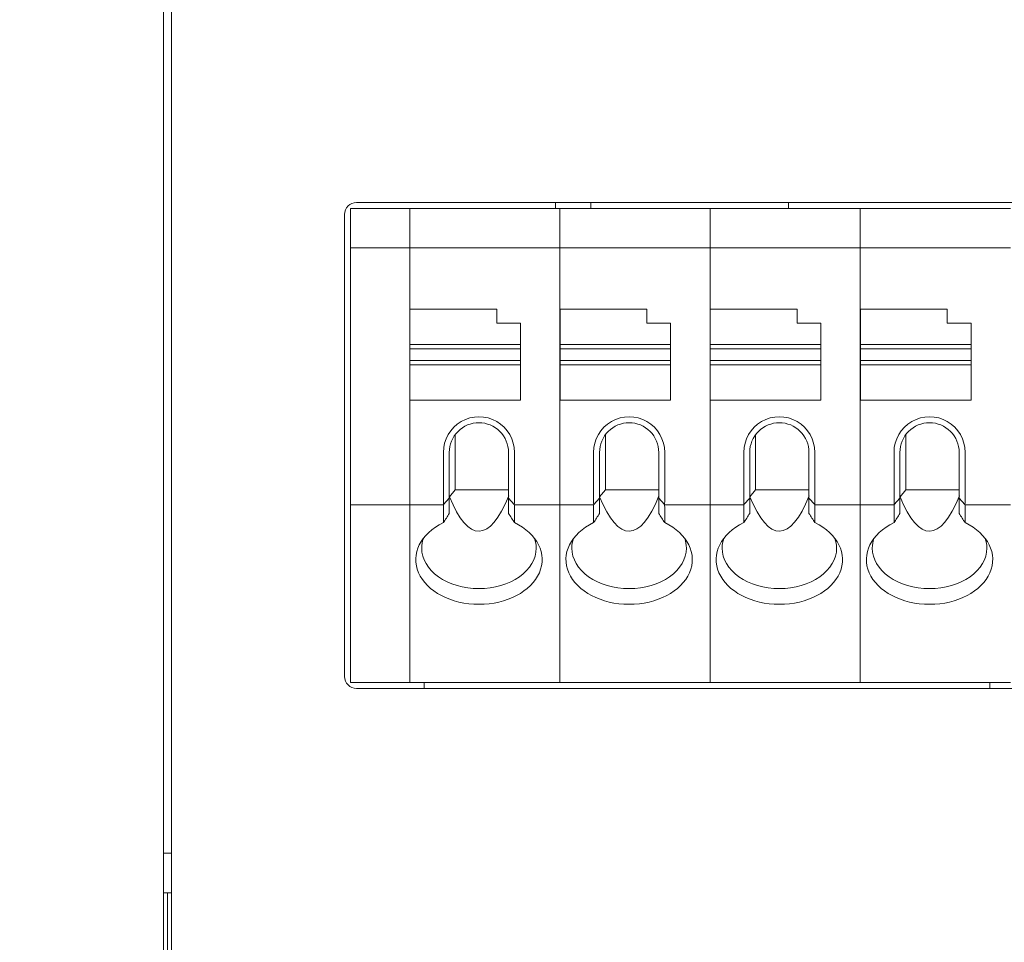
# Model space of a CAD drawing. Header units: millimetres. Extents: x -1114 to 1396, y -630 to 631.
# Tile 328 of 656: x -467 to -442, y 445 to 468. Entities that reach past the tile are written whole.
import ezdxf

# ---------------------------------------------------------------- set-up
doc = ezdxf.new("R2010")
doc.units = ezdxf.units.MM
doc.header["$MEASUREMENT"] = 0

msp = doc.modelspace()

# ---------------------------------------------------------------- linework, layer by layer
at = {"lineweight": 18}
for points, knots in [([(1038.9843, -629.7647), (1038.9843, -629.7647), (-1111.4882, -629.7647), (-1111.4882, -629.7647), (-1111.4882, -629.7647), (-1111.4882, -629.7647), (-1111.4882, 630.7883), (-1111.4882, 630.7883), (-1111.4882, 630.7883), (-1111.4882, 630.7883), (1038.9843, 630.7883), (1038.9843, 630.7883)], [0, 0, 0, 0, 0.3333333, 0.3333333, 0.3333333, 0.3333333, 0.6666667, 0.6666667, 0.6666667, 0.6666667, 1, 1, 1, 1]), ([(-458.0154, 463.3573), (-458.095, 463.3573), (-458.1713, 463.3257), (-458.2275, 463.2694), (-458.2275, 463.2694), (-458.2838, 463.2132), (-458.3154, 463.1369), (-458.3154, 463.0573)], [0, 0, 0, 0, 0.5, 0.5, 0.5, 0.5, 1, 1, 1, 1]), ([(-454.0145, 457.0334), (-454.0145, 457.3549), (-454.186, 457.652), (-454.4645, 457.8128), (-454.4645, 457.8128), (-454.7429, 457.9736), (-455.086, 457.9736), (-455.3645, 457.8128), (-455.3645, 457.8128), (-455.6429, 457.652), (-455.8145, 457.3549), (-455.8145, 457.0334)], [0, 0, 0, 0, 0.3333333, 0.3333333, 0.3333333, 0.3333333, 0.6666667, 0.6666667, 0.6666667, 0.6666667, 1, 1, 1, 1]), ([(-454.9145, 457.7834), (-455.1134, 457.7834), (-455.3041, 457.7044), (-455.4448, 457.5637), (-455.4448, 457.5637), (-455.5854, 457.4231), (-455.6645, 457.2323), (-455.6645, 457.0334)], [0, 0, 0, 0, 0.5, 0.5, 0.5, 0.5, 1, 1, 1, 1]), ([(-454.1645, 457.0334), (-454.1645, 457.2323), (-454.2435, 457.4231), (-454.3841, 457.5637), (-454.3841, 457.5637), (-454.5248, 457.7044), (-454.7155, 457.7834), (-454.9145, 457.7834)], [0, 0, 0, 0, 0.5, 0.5, 0.5, 0.5, 1, 1, 1, 1]), ([(-450.2112, 457.0334), (-450.2112, 457.3549), (-450.3827, 457.652), (-450.6612, 457.8128), (-450.6612, 457.8128), (-450.9397, 457.9736), (-451.2827, 457.9736), (-451.5612, 457.8128), (-451.5612, 457.8128), (-451.8397, 457.652), (-452.0112, 457.3549), (-452.0112, 457.0334)], [0, 0, 0, 0, 0.3333333, 0.3333333, 0.3333333, 0.3333333, 0.6666667, 0.6666667, 0.6666667, 0.6666667, 1, 1, 1, 1]), ([(-451.1112, 457.7834), (-451.3101, 457.7834), (-451.5009, 457.7044), (-451.6415, 457.5637), (-451.6415, 457.5637), (-451.7822, 457.4231), (-451.8612, 457.2323), (-451.8612, 457.0334)], [0, 0, 0, 0, 0.5, 0.5, 0.5, 0.5, 1, 1, 1, 1]), ([(-450.3612, 457.0334), (-450.3612, 457.2323), (-450.4402, 457.4231), (-450.5809, 457.5637), (-450.5809, 457.5637), (-450.7215, 457.7044), (-450.9123, 457.7834), (-451.1112, 457.7834)], [0, 0, 0, 0, 0.5, 0.5, 0.5, 0.5, 1, 1, 1, 1]), ([(-446.4079, 457.0334), (-446.4079, 457.3549), (-446.5795, 457.652), (-446.8579, 457.8128), (-446.8579, 457.8128), (-447.1364, 457.9736), (-447.4795, 457.9736), (-447.7579, 457.8128), (-447.7579, 457.8128), (-448.0364, 457.652), (-448.2079, 457.3549), (-448.2079, 457.0334)], [0, 0, 0, 0, 0.3333333, 0.3333333, 0.3333333, 0.3333333, 0.6666667, 0.6666667, 0.6666667, 0.6666667, 1, 1, 1, 1]), ([(-447.3079, 457.7834), (-447.5069, 457.7834), (-447.6976, 457.7044), (-447.8383, 457.5637), (-447.8383, 457.5637), (-447.9789, 457.4231), (-448.0579, 457.2323), (-448.0579, 457.0334)], [0, 0, 0, 0, 0.5, 0.5, 0.5, 0.5, 1, 1, 1, 1]), ([(-446.5579, 457.0334), (-446.5579, 457.2323), (-446.637, 457.4231), (-446.7776, 457.5637), (-446.7776, 457.5637), (-446.9183, 457.7044), (-447.109, 457.7834), (-447.3079, 457.7834)], [0, 0, 0, 0, 0.5, 0.5, 0.5, 0.5, 1, 1, 1, 1]), ([(-442.6047, 457.0334), (-442.6047, 457.3549), (-442.7762, 457.652), (-443.0547, 457.8128), (-443.0547, 457.8128), (-443.3332, 457.9736), (-443.6762, 457.9736), (-443.9547, 457.8128), (-443.9547, 457.8128), (-444.2332, 457.652), (-444.4047, 457.3549), (-444.4047, 457.0334)], [0, 0, 0, 0, 0.3333333, 0.3333333, 0.3333333, 0.3333333, 0.6666667, 0.6666667, 0.6666667, 0.6666667, 1, 1, 1, 1]), ([(-443.5047, 457.7834), (-443.7036, 457.7834), (-443.8944, 457.7044), (-444.035, 457.5637), (-444.035, 457.5637), (-444.1757, 457.4231), (-444.2547, 457.2323), (-444.2547, 457.0334)], [0, 0, 0, 0, 0.5, 0.5, 0.5, 0.5, 1, 1, 1, 1]), ([(-442.7547, 457.0334), (-442.7547, 457.2323), (-442.8337, 457.4231), (-442.9744, 457.5637), (-442.9744, 457.5637), (-443.115, 457.7044), (-443.3058, 457.7834), (-443.5047, 457.7834)], [0, 0, 0, 0, 0.5, 0.5, 0.5, 0.5, 1, 1, 1, 1]), ([(-455.8145, 455.254), (-456.3951, 454.9747), (-456.6503, 454.4602), (-456.4436, 453.9856), (-456.4436, 453.9856), (-456.2369, 453.511), (-455.6167, 453.1872), (-454.9145, 453.1872)], [0, 0, 0, 0, 0.5, 0.5, 0.5, 0.5, 1, 1, 1, 1]), ([(-454.9145, 453.1872), (-454.2122, 453.1872), (-453.592, 453.511), (-453.3853, 453.9856), (-453.3853, 453.9856), (-453.1786, 454.4602), (-453.4338, 454.9747), (-454.0145, 455.254)], [0, 0, 0, 0, 0.5, 0.5, 0.5, 0.5, 1, 1, 1, 1]), ([(-452.0112, 455.254), (-452.5919, 454.9747), (-452.847, 454.4602), (-452.6404, 453.9856), (-452.6404, 453.9856), (-452.4337, 453.511), (-451.8135, 453.1872), (-451.1112, 453.1872)], [0, 0, 0, 0, 0.5, 0.5, 0.5, 0.5, 1, 1, 1, 1]), ([(-451.1112, 453.1872), (-450.4089, 453.1872), (-449.7887, 453.511), (-449.5821, 453.9856), (-449.5821, 453.9856), (-449.3754, 454.4602), (-449.6306, 454.9747), (-450.2112, 455.254)], [0, 0, 0, 0, 0.5, 0.5, 0.5, 0.5, 1, 1, 1, 1]), ([(-448.2079, 455.254), (-448.7886, 454.9747), (-449.0438, 454.4602), (-448.8371, 453.9856), (-448.8371, 453.9856), (-448.6304, 453.511), (-448.0102, 453.1872), (-447.3079, 453.1872)], [0, 0, 0, 0, 0.5, 0.5, 0.5, 0.5, 1, 1, 1, 1]), ([(-447.3079, 453.1872), (-446.6057, 453.1872), (-445.9855, 453.511), (-445.7788, 453.9856), (-445.7788, 453.9856), (-445.5721, 454.4602), (-445.8273, 454.9747), (-446.4079, 455.254)], [0, 0, 0, 0, 0.5, 0.5, 0.5, 0.5, 1, 1, 1, 1]), ([(-444.4047, 455.254), (-444.9853, 454.9747), (-445.2405, 454.4602), (-445.0338, 453.9856), (-445.0338, 453.9856), (-444.8272, 453.511), (-444.207, 453.1872), (-443.5047, 453.1872)], [0, 0, 0, 0, 0.5, 0.5, 0.5, 0.5, 1, 1, 1, 1]), ([(-443.5047, 453.1872), (-442.8024, 453.1872), (-442.1822, 453.511), (-441.9755, 453.9856), (-441.9755, 453.9856), (-441.7689, 454.4602), (-442.024, 454.9747), (-442.6047, 455.254)], [0, 0, 0, 0, 0.5, 0.5, 0.5, 0.5, 1, 1, 1, 1]), ([(-456.3645, 454.61), (-456.3645, 454.3381), (-456.2117, 454.0773), (-455.9398, 453.885), (-455.9398, 453.885), (-455.6678, 453.6927), (-455.299, 453.5847), (-454.9145, 453.5847)], [0, 0, 0, 0, 0.5, 0.5, 0.5, 0.5, 1, 1, 1, 1]), ([(-454.9145, 453.5847), (-454.5299, 453.5847), (-454.1611, 453.6927), (-453.8892, 453.885), (-453.8892, 453.885), (-453.6172, 454.0773), (-453.4645, 454.3381), (-453.4645, 454.61)], [0, 0, 0, 0, 0.5, 0.5, 0.5, 0.5, 1, 1, 1, 1]), ([(-452.5612, 454.61), (-452.5612, 454.3381), (-452.4084, 454.0773), (-452.1365, 453.885), (-452.1365, 453.885), (-451.8646, 453.6927), (-451.4958, 453.5847), (-451.1112, 453.5847)], [0, 0, 0, 0, 0.5, 0.5, 0.5, 0.5, 1, 1, 1, 1]), ([(-451.1112, 453.5847), (-450.7266, 453.5847), (-450.3578, 453.6927), (-450.0859, 453.885), (-450.0859, 453.885), (-449.814, 454.0773), (-449.6612, 454.3381), (-449.6612, 454.61)], [0, 0, 0, 0, 0.5, 0.5, 0.5, 0.5, 1, 1, 1, 1]), ([(-448.7579, 454.61), (-448.7579, 454.3381), (-448.6052, 454.0773), (-448.3333, 453.885), (-448.3333, 453.885), (-448.0613, 453.6927), (-447.6925, 453.5847), (-447.3079, 453.5847)], [0, 0, 0, 0, 0.5, 0.5, 0.5, 0.5, 1, 1, 1, 1]), ([(-447.3079, 453.5847), (-446.9234, 453.5847), (-446.5546, 453.6927), (-446.2826, 453.885), (-446.2826, 453.885), (-446.0107, 454.0773), (-445.8579, 454.3381), (-445.8579, 454.61)], [0, 0, 0, 0, 0.5, 0.5, 0.5, 0.5, 1, 1, 1, 1]), ([(-444.9547, 454.61), (-444.9547, 454.3381), (-444.8019, 454.0773), (-444.53, 453.885), (-444.53, 453.885), (-444.2581, 453.6927), (-443.8893, 453.5847), (-443.5047, 453.5847)], [0, 0, 0, 0, 0.5, 0.5, 0.5, 0.5, 1, 1, 1, 1]), ([(-443.5047, 453.5847), (-443.1201, 453.5847), (-442.7513, 453.6927), (-442.4794, 453.885), (-442.4794, 453.885), (-442.2075, 454.0773), (-442.0547, 454.3381), (-442.0547, 454.61)], [0, 0, 0, 0, 0.5, 0.5, 0.5, 0.5, 1, 1, 1, 1]), ([(-458.3154, 451.3573), (-458.3154, 451.2777), (-458.2838, 451.2014), (-458.2275, 451.1452), (-458.2275, 451.1452), (-458.1713, 451.0889), (-458.095, 451.0573), (-458.0154, 451.0573)], [0, 0, 0, 0, 0.5, 0.5, 0.5, 0.5, 1, 1, 1, 1])]:
    msp.add_open_spline(points, degree=3, knots=knots, dxfattribs=at)
for points in [[(-462.9022, 494.9579), (-462.9022, 494.9579), (-462.9022, 444.9579), (-462.9022, 444.9579)], [(-462.7023, 444.9579), (-462.7023, 444.9579), (-462.7023, 494.9579), (-462.7023, 494.9579)], [(-458.0154, 463.3573), (-458.0154, 463.3573), (-411.1787, 463.3573), (-411.1787, 463.3573)], [(-452.9776, 463.3574), (-452.9776, 463.3574), (-452.9776, 463.2074), (-452.9776, 463.2074)], [(-452.0776, 463.2074), (-452.0776, 463.2074), (-452.0776, 463.3575), (-452.0776, 463.3575)], [(-447.0776, 463.207), (-447.0776, 463.207), (-447.0776, 463.3571), (-447.0776, 463.3571)], [(-458.3154, 463.0573), (-458.3154, 463.0573), (-458.3154, 451.3573), (-458.3154, 451.3573)], [(-458.1654, 463.2073), (-458.1654, 463.2073), (-456.6677, 463.2073), (-456.6677, 463.2073)], [(-458.1654, 463.1575), (-458.1654, 463.1575), (-458.1654, 463.2073), (-458.1654, 463.2073)], [(-458.1654, 463.2073), (-458.1654, 463.2073), (-456.6677, 463.2073), (-456.6677, 463.2073)], [(-458.1654, 462.2571), (-458.1654, 462.2571), (-458.1654, 463.1575), (-458.1654, 463.1575)], [(-456.6677, 463.2073), (-456.6677, 463.2073), (-452.8645, 463.2073), (-452.8645, 463.2073)], [(-456.6677, 463.1575), (-456.6677, 463.1575), (-456.6677, 463.2073), (-456.6677, 463.2073)], [(-452.8645, 463.2073), (-452.8645, 463.2073), (-456.6677, 463.2073), (-456.6677, 463.2073)], [(-456.6677, 463.1575), (-456.6677, 463.1575), (-456.6677, 463.2073), (-456.6677, 463.2073)], [(-456.6677, 462.2571), (-456.6677, 462.2571), (-456.6677, 463.1575), (-456.6677, 463.1575)], [(-456.6677, 462.2571), (-456.6677, 462.2571), (-456.6677, 463.1575), (-456.6677, 463.1575)], [(-452.8645, 463.2073), (-452.8645, 463.2073), (-449.0612, 463.2073), (-449.0612, 463.2073)], [(-452.8645, 463.1575), (-452.8645, 463.1575), (-452.8645, 463.2073), (-452.8645, 463.2073)], [(-452.8645, 463.1575), (-452.8645, 463.1575), (-452.8645, 463.2073), (-452.8645, 463.2073)], [(-449.0612, 463.2073), (-449.0612, 463.2073), (-452.8645, 463.2073), (-452.8645, 463.2073)], [(-452.8645, 462.2571), (-452.8645, 462.2571), (-452.8645, 463.1575), (-452.8645, 463.1575)], [(-452.8645, 462.2571), (-452.8645, 462.2571), (-452.8645, 463.1575), (-452.8645, 463.1575)], [(-449.0612, 463.2073), (-449.0612, 463.2073), (-445.2579, 463.2073), (-445.2579, 463.2073)], [(-449.0612, 463.1575), (-449.0612, 463.1575), (-449.0612, 463.2073), (-449.0612, 463.2073)], [(-445.2579, 463.2073), (-445.2579, 463.2073), (-449.0612, 463.2073), (-449.0612, 463.2073)], [(-449.0612, 463.1575), (-449.0612, 463.1575), (-449.0612, 463.2073), (-449.0612, 463.2073)], [(-449.0612, 462.2571), (-449.0612, 462.2571), (-449.0612, 463.1575), (-449.0612, 463.1575)], [(-449.0612, 462.2571), (-449.0612, 462.2571), (-449.0612, 463.1575), (-449.0612, 463.1575)], [(-445.2579, 463.2073), (-445.2579, 463.2073), (-441.4547, 463.2073), (-441.4547, 463.2073)], [(-445.2579, 463.1575), (-445.2579, 463.1575), (-445.2579, 463.2073), (-445.2579, 463.2073)], [(-445.2579, 463.1575), (-445.2579, 463.1575), (-445.2579, 463.2073), (-445.2579, 463.2073)], [(-441.4547, 463.2073), (-441.4547, 463.2073), (-445.2579, 463.2073), (-445.2579, 463.2073)], [(-445.2579, 462.2571), (-445.2579, 462.2571), (-445.2579, 463.1575), (-445.2579, 463.1575)], [(-445.2579, 462.2571), (-445.2579, 462.2571), (-445.2579, 463.1575), (-445.2579, 463.1575)], [(-458.1654, 462.1369), (-458.1654, 462.1369), (-458.1654, 462.2571), (-458.1654, 462.2571)], [(-456.6677, 462.1369), (-456.6677, 462.1369), (-456.6677, 462.2571), (-456.6677, 462.2571)], [(-456.6677, 462.1369), (-456.6677, 462.1369), (-456.6677, 462.2571), (-456.6677, 462.2571)], [(-452.8645, 462.1369), (-452.8645, 462.1369), (-452.8645, 462.2571), (-452.8645, 462.2571)], [(-452.8645, 462.1369), (-452.8645, 462.1369), (-452.8645, 462.2571), (-452.8645, 462.2571)], [(-449.0612, 462.1369), (-449.0612, 462.1369), (-449.0612, 462.2571), (-449.0612, 462.2571)], [(-449.0612, 462.1369), (-449.0612, 462.1369), (-449.0612, 462.2571), (-449.0612, 462.2571)], [(-445.2579, 462.1369), (-445.2579, 462.1369), (-445.2579, 462.2571), (-445.2579, 462.2571)], [(-445.2579, 462.1369), (-445.2579, 462.1369), (-445.2579, 462.2571), (-445.2579, 462.2571)], [(-458.1654, 462.2073), (-458.1654, 462.2073), (-456.6677, 462.2073), (-456.6677, 462.2073)], [(-458.1654, 455.7777), (-458.1654, 455.7777), (-458.1654, 462.1369), (-458.1654, 462.1369)], [(-456.6677, 462.2073), (-456.6677, 462.2073), (-452.8645, 462.2073), (-452.8645, 462.2073)], [(-456.6677, 455.7777), (-456.6677, 455.7777), (-456.6677, 462.1369), (-456.6677, 462.1369)], [(-456.6677, 455.7777), (-456.6677, 455.7777), (-456.6677, 462.1369), (-456.6677, 462.1369)], [(-452.8645, 462.2073), (-452.8645, 462.2073), (-449.0612, 462.2073), (-449.0612, 462.2073)], [(-452.8645, 455.7777), (-452.8645, 455.7777), (-452.8645, 462.1369), (-452.8645, 462.1369)], [(-452.8645, 455.7777), (-452.8645, 455.7777), (-452.8645, 462.1369), (-452.8645, 462.1369)], [(-449.0612, 462.2073), (-449.0612, 462.2073), (-445.2579, 462.2073), (-445.2579, 462.2073)], [(-449.0612, 455.7777), (-449.0612, 455.7777), (-449.0612, 462.1369), (-449.0612, 462.1369)], [(-449.0612, 455.7777), (-449.0612, 455.7777), (-449.0612, 462.1369), (-449.0612, 462.1369)], [(-445.2579, 462.2073), (-445.2579, 462.2073), (-441.4547, 462.2073), (-441.4547, 462.2073)], [(-445.2579, 455.7777), (-445.2579, 455.7777), (-445.2579, 462.1369), (-445.2579, 462.1369)], [(-445.2579, 455.7777), (-445.2579, 455.7777), (-445.2579, 462.1369), (-445.2579, 462.1369)], [(-454.4645, 460.6573), (-454.4645, 460.6573), (-456.6645, 460.6573), (-456.6645, 460.6573)], [(-456.6645, 460.6573), (-456.6645, 460.6573), (-456.6645, 459.7665), (-456.6645, 459.7665)], [(-454.4645, 460.3073), (-454.4645, 460.3073), (-454.4645, 460.6573), (-454.4645, 460.6573)], [(-450.6612, 460.6573), (-450.6612, 460.6573), (-452.8612, 460.6573), (-452.8612, 460.6573)], [(-452.8612, 460.6573), (-452.8612, 460.6573), (-452.8612, 459.7665), (-452.8612, 459.7665)], [(-450.6612, 460.3073), (-450.6612, 460.3073), (-450.6612, 460.6573), (-450.6612, 460.6573)], [(-446.8579, 460.6573), (-446.8579, 460.6573), (-449.0579, 460.6573), (-449.0579, 460.6573)], [(-449.0579, 460.6573), (-449.0579, 460.6573), (-449.0579, 459.7665), (-449.0579, 459.7665)], [(-446.8579, 460.3073), (-446.8579, 460.3073), (-446.8579, 460.6573), (-446.8579, 460.6573)], [(-443.0547, 460.6573), (-443.0547, 460.6573), (-445.2547, 460.6573), (-445.2547, 460.6573)], [(-445.2547, 460.6573), (-445.2547, 460.6573), (-445.2547, 459.7665), (-445.2547, 459.7665)], [(-443.0547, 460.3073), (-443.0547, 460.3073), (-443.0547, 460.6573), (-443.0547, 460.6573)], [(-453.8645, 460.3073), (-453.8645, 460.3073), (-454.4645, 460.3073), (-454.4645, 460.3073)], [(-453.8645, 459.7665), (-453.8645, 459.7665), (-453.8645, 460.3073), (-453.8645, 460.3073)], [(-450.0612, 460.3073), (-450.0612, 460.3073), (-450.6612, 460.3073), (-450.6612, 460.3073)], [(-450.0612, 459.7665), (-450.0612, 459.7665), (-450.0612, 460.3073), (-450.0612, 460.3073)], [(-446.2579, 460.3073), (-446.2579, 460.3073), (-446.8579, 460.3073), (-446.8579, 460.3073)], [(-446.2579, 459.7665), (-446.2579, 459.7665), (-446.2579, 460.3073), (-446.2579, 460.3073)], [(-442.4547, 460.3073), (-442.4547, 460.3073), (-443.0547, 460.3073), (-443.0547, 460.3073)], [(-442.4547, 459.7665), (-442.4547, 459.7665), (-442.4547, 460.3073), (-442.4547, 460.3073)], [(-456.6645, 459.7665), (-456.6645, 459.7665), (-456.6645, 459.6573), (-456.6645, 459.6573)], [(-456.6645, 459.7665), (-456.6645, 459.7665), (-453.8645, 459.7665), (-453.8645, 459.7665)], [(-453.8645, 459.7665), (-453.8645, 459.7665), (-453.8645, 459.6573), (-453.8645, 459.6573)], [(-452.8612, 459.7665), (-452.8612, 459.7665), (-452.8612, 459.6573), (-452.8612, 459.6573)], [(-452.8612, 459.7665), (-452.8612, 459.7665), (-450.0612, 459.7665), (-450.0612, 459.7665)], [(-450.0612, 459.7665), (-450.0612, 459.7665), (-450.0612, 459.6573), (-450.0612, 459.6573)], [(-449.0579, 459.7665), (-449.0579, 459.7665), (-449.0579, 459.6573), (-449.0579, 459.6573)], [(-449.0579, 459.7665), (-449.0579, 459.7665), (-446.2579, 459.7665), (-446.2579, 459.7665)], [(-446.2579, 459.7665), (-446.2579, 459.7665), (-446.2579, 459.6573), (-446.2579, 459.6573)], [(-445.2547, 459.7665), (-445.2547, 459.7665), (-445.2547, 459.6573), (-445.2547, 459.6573)], [(-445.2547, 459.7665), (-445.2547, 459.7665), (-442.4547, 459.7665), (-442.4547, 459.7665)], [(-442.4547, 459.7665), (-442.4547, 459.7665), (-442.4547, 459.6573), (-442.4547, 459.6573)], [(-456.6645, 459.3573), (-456.6645, 459.3573), (-456.6645, 459.6573), (-456.6645, 459.6573)], [(-456.6645, 459.6573), (-456.6645, 459.6573), (-453.8645, 459.6573), (-453.8645, 459.6573)], [(-453.8645, 459.6573), (-453.8645, 459.6573), (-453.8645, 459.3573), (-453.8645, 459.3573)], [(-452.8612, 459.3573), (-452.8612, 459.3573), (-452.8612, 459.6573), (-452.8612, 459.6573)], [(-452.8612, 459.6573), (-452.8612, 459.6573), (-450.0612, 459.6573), (-450.0612, 459.6573)], [(-450.0612, 459.6573), (-450.0612, 459.6573), (-450.0612, 459.3573), (-450.0612, 459.3573)], [(-449.0579, 459.3573), (-449.0579, 459.3573), (-449.0579, 459.6573), (-449.0579, 459.6573)], [(-449.0579, 459.6573), (-449.0579, 459.6573), (-446.2579, 459.6573), (-446.2579, 459.6573)], [(-446.2579, 459.6573), (-446.2579, 459.6573), (-446.2579, 459.3573), (-446.2579, 459.3573)], [(-445.2547, 459.3573), (-445.2547, 459.3573), (-445.2547, 459.6573), (-445.2547, 459.6573)], [(-445.2547, 459.6573), (-445.2547, 459.6573), (-442.4547, 459.6573), (-442.4547, 459.6573)], [(-442.4547, 459.6573), (-442.4547, 459.6573), (-442.4547, 459.3573), (-442.4547, 459.3573)], [(-456.6645, 459.3573), (-456.6645, 459.3573), (-456.6645, 459.2481), (-456.6645, 459.2481)], [(-453.8645, 459.3573), (-453.8645, 459.3573), (-456.6645, 459.3573), (-456.6645, 459.3573)], [(-456.6645, 459.2481), (-456.6645, 459.2481), (-456.6645, 458.3573), (-456.6645, 458.3573)], [(-453.8645, 459.2481), (-453.8645, 459.2481), (-456.6645, 459.2481), (-456.6645, 459.2481)], [(-453.8645, 459.3573), (-453.8645, 459.3573), (-453.8645, 459.2481), (-453.8645, 459.2481)], [(-453.8645, 459.2481), (-453.8645, 459.2481), (-453.8645, 458.3573), (-453.8645, 458.3573)], [(-450.0612, 459.3573), (-450.0612, 459.3573), (-452.8612, 459.3573), (-452.8612, 459.3573)], [(-452.8612, 459.3573), (-452.8612, 459.3573), (-452.8612, 459.2481), (-452.8612, 459.2481)], [(-452.8612, 459.2481), (-452.8612, 459.2481), (-452.8612, 458.3573), (-452.8612, 458.3573)], [(-450.0612, 459.2481), (-450.0612, 459.2481), (-452.8612, 459.2481), (-452.8612, 459.2481)], [(-450.0612, 459.3573), (-450.0612, 459.3573), (-450.0612, 459.2481), (-450.0612, 459.2481)], [(-450.0612, 459.2481), (-450.0612, 459.2481), (-450.0612, 458.3573), (-450.0612, 458.3573)], [(-446.2579, 459.3573), (-446.2579, 459.3573), (-449.0579, 459.3573), (-449.0579, 459.3573)], [(-449.0579, 459.3573), (-449.0579, 459.3573), (-449.0579, 459.2481), (-449.0579, 459.2481)], [(-449.0579, 459.2481), (-449.0579, 459.2481), (-449.0579, 458.3573), (-449.0579, 458.3573)], [(-446.2579, 459.2481), (-446.2579, 459.2481), (-449.0579, 459.2481), (-449.0579, 459.2481)], [(-446.2579, 459.3573), (-446.2579, 459.3573), (-446.2579, 459.2481), (-446.2579, 459.2481)], [(-446.2579, 459.2481), (-446.2579, 459.2481), (-446.2579, 458.3573), (-446.2579, 458.3573)], [(-445.2547, 459.3573), (-445.2547, 459.3573), (-445.2547, 459.2481), (-445.2547, 459.2481)], [(-442.4547, 459.3573), (-442.4547, 459.3573), (-445.2547, 459.3573), (-445.2547, 459.3573)], [(-445.2547, 459.2481), (-445.2547, 459.2481), (-445.2547, 458.3573), (-445.2547, 458.3573)], [(-442.4547, 459.2481), (-442.4547, 459.2481), (-445.2547, 459.2481), (-445.2547, 459.2481)], [(-442.4547, 459.3573), (-442.4547, 459.3573), (-442.4547, 459.2481), (-442.4547, 459.2481)], [(-442.4547, 459.2481), (-442.4547, 459.2481), (-442.4547, 458.3573), (-442.4547, 458.3573)], [(-453.8645, 458.3573), (-453.8645, 458.3573), (-456.6645, 458.3573), (-456.6645, 458.3573)], [(-450.0612, 458.3573), (-450.0612, 458.3573), (-452.8612, 458.3573), (-452.8612, 458.3573)], [(-446.2579, 458.3573), (-446.2579, 458.3573), (-449.0579, 458.3573), (-449.0579, 458.3573)], [(-442.4547, 458.3573), (-442.4547, 458.3573), (-445.2547, 458.3573), (-445.2547, 458.3573)], [(-455.5145, 457.4834), (-455.5145, 457.4834), (-455.5145, 456.0863), (-455.5145, 456.0863)], [(-451.7112, 457.4834), (-451.7112, 457.4834), (-451.7112, 456.0863), (-451.7112, 456.0863)], [(-447.9079, 457.4834), (-447.9079, 457.4834), (-447.9079, 456.0863), (-447.9079, 456.0863)], [(-444.1047, 457.4834), (-444.1047, 457.4834), (-444.1047, 456.0863), (-444.1047, 456.0863)], [(-455.8145, 457.0334), (-455.8145, 457.0334), (-455.8145, 455.7777), (-455.8145, 455.7777)], [(-455.6645, 455.878), (-455.6645, 455.878), (-455.6645, 457.0334), (-455.6645, 457.0334)], [(-454.1645, 457.0334), (-454.1645, 457.0334), (-454.1645, 455.878), (-454.1645, 455.878)], [(-454.0145, 455.7777), (-454.0145, 455.7777), (-454.0145, 457.0334), (-454.0145, 457.0334)], [(-452.0112, 457.0334), (-452.0112, 457.0334), (-452.0112, 455.7777), (-452.0112, 455.7777)], [(-451.8612, 455.878), (-451.8612, 455.878), (-451.8612, 457.0334), (-451.8612, 457.0334)], [(-450.3612, 457.0334), (-450.3612, 457.0334), (-450.3612, 455.878), (-450.3612, 455.878)], [(-450.2112, 455.7777), (-450.2112, 455.7777), (-450.2112, 457.0334), (-450.2112, 457.0334)], [(-448.2079, 457.0334), (-448.2079, 457.0334), (-448.2079, 455.7777), (-448.2079, 455.7777)], [(-448.0579, 455.878), (-448.0579, 455.878), (-448.0579, 457.0334), (-448.0579, 457.0334)], [(-446.5579, 457.0334), (-446.5579, 457.0334), (-446.5579, 455.878), (-446.5579, 455.878)], [(-446.4079, 455.7777), (-446.4079, 455.7777), (-446.4079, 457.0334), (-446.4079, 457.0334)], [(-444.4047, 457.0334), (-444.4047, 457.0334), (-444.4047, 455.7777), (-444.4047, 455.7777)], [(-444.2547, 455.878), (-444.2547, 455.878), (-444.2547, 457.0334), (-444.2547, 457.0334)], [(-442.7547, 457.0334), (-442.7547, 457.0334), (-442.7547, 455.878), (-442.7547, 455.878)], [(-442.6047, 455.7777), (-442.6047, 455.7777), (-442.6047, 457.0334), (-442.6047, 457.0334)], [(-455.6609, 455.9096), (-455.6609, 455.9096), (-455.5145, 456.0863), (-455.5145, 456.0863)], [(-455.5145, 456.0863), (-455.5145, 456.0863), (-454.1645, 456.0863), (-454.1645, 456.0863)], [(-451.8577, 455.9096), (-451.8577, 455.9096), (-451.7112, 456.0863), (-451.7112, 456.0863)], [(-451.7112, 456.0863), (-451.7112, 456.0863), (-450.3612, 456.0863), (-450.3612, 456.0863)], [(-448.0544, 455.9096), (-448.0544, 455.9096), (-447.9079, 456.0863), (-447.9079, 456.0863)], [(-447.9079, 456.0863), (-447.9079, 456.0863), (-446.558, 456.0863), (-446.558, 456.0863)], [(-444.2512, 455.9096), (-444.2512, 455.9096), (-444.1047, 456.0863), (-444.1047, 456.0863)], [(-444.1047, 456.0863), (-444.1047, 456.0863), (-442.7547, 456.0863), (-442.7547, 456.0863)], [(-458.1654, 455.6575), (-458.1654, 455.6575), (-458.1654, 455.7777), (-458.1654, 455.7777)], [(-456.6677, 455.6575), (-456.6677, 455.6575), (-456.6677, 455.7777), (-456.6677, 455.7777)], [(-456.6677, 455.6575), (-456.6677, 455.6575), (-456.6677, 455.7777), (-456.6677, 455.7777)], [(-455.8145, 455.7777), (-455.8145, 455.7553), (-455.8129, 455.7334), (-455.8097, 455.7127)], [(-455.6645, 455.878), (-455.6645, 455.878), (-455.8097, 455.7127), (-455.8097, 455.7127)], [(-455.6645, 455.4875), (-455.6645, 455.4875), (-455.6645, 455.878), (-455.6645, 455.878)], [(-455.6609, 455.9096), (-455.1871, 454.7427), (-454.633, 454.7451), (-454.159, 455.932)], [(-454.1645, 455.4875), (-454.1645, 455.4875), (-454.1645, 455.878), (-454.1645, 455.878)], [(-454.1645, 455.878), (-454.1645, 455.878), (-454.0192, 455.7127), (-454.0192, 455.7127)], [(-454.0192, 455.7127), (-454.016, 455.7334), (-454.0145, 455.7553), (-454.0145, 455.7777)], [(-452.8645, 455.6575), (-452.8645, 455.6575), (-452.8645, 455.7777), (-452.8645, 455.7777)], [(-452.8645, 455.6575), (-452.8645, 455.6575), (-452.8645, 455.7777), (-452.8645, 455.7777)], [(-452.0112, 455.7777), (-452.0112, 455.7553), (-452.0096, 455.7334), (-452.0065, 455.7127)], [(-451.8612, 455.878), (-451.8612, 455.878), (-452.0065, 455.7127), (-452.0065, 455.7127)], [(-451.8612, 455.4875), (-451.8612, 455.4875), (-451.8612, 455.878), (-451.8612, 455.878)], [(-451.8577, 455.9096), (-451.3839, 454.7427), (-450.8298, 454.7451), (-450.3557, 455.932)], [(-450.3612, 455.4875), (-450.3612, 455.4875), (-450.3612, 455.878), (-450.3612, 455.878)], [(-450.3612, 455.878), (-450.3612, 455.878), (-450.2159, 455.7127), (-450.2159, 455.7127)], [(-450.2159, 455.7127), (-450.2128, 455.7334), (-450.2112, 455.7553), (-450.2112, 455.7777)], [(-449.0612, 455.6575), (-449.0612, 455.6575), (-449.0612, 455.7777), (-449.0612, 455.7777)], [(-449.0612, 455.6575), (-449.0612, 455.6575), (-449.0612, 455.7777), (-449.0612, 455.7777)], [(-448.2079, 455.7777), (-448.2079, 455.7553), (-448.2064, 455.7334), (-448.2032, 455.7127)], [(-448.0579, 455.878), (-448.0579, 455.878), (-448.2032, 455.7127), (-448.2032, 455.7127)], [(-448.0579, 455.4875), (-448.0579, 455.4875), (-448.0579, 455.878), (-448.0579, 455.878)], [(-448.0544, 455.9096), (-447.5806, 454.7427), (-447.0265, 454.7451), (-446.5525, 455.932)], [(-446.5579, 455.4875), (-446.5579, 455.4875), (-446.5579, 455.878), (-446.5579, 455.878)], [(-446.5579, 455.878), (-446.5579, 455.878), (-446.4127, 455.7127), (-446.4127, 455.7127)], [(-446.4127, 455.7127), (-446.4095, 455.7334), (-446.4079, 455.7553), (-446.4079, 455.7777)], [(-445.2579, 455.6575), (-445.2579, 455.6575), (-445.2579, 455.7777), (-445.2579, 455.7777)], [(-445.2579, 455.6575), (-445.2579, 455.6575), (-445.2579, 455.7777), (-445.2579, 455.7777)], [(-444.4047, 455.7777), (-444.4047, 455.7553), (-444.4031, 455.7334), (-444.4, 455.7127)], [(-444.2547, 455.878), (-444.2547, 455.878), (-444.4, 455.7127), (-444.4, 455.7127)], [(-444.2547, 455.4875), (-444.2547, 455.4875), (-444.2547, 455.878), (-444.2547, 455.878)], [(-444.2512, 455.9096), (-443.7774, 454.7427), (-443.2233, 454.7451), (-442.7492, 455.932)], [(-442.7547, 455.4875), (-442.7547, 455.4875), (-442.7547, 455.878), (-442.7547, 455.878)], [(-442.7547, 455.878), (-442.7547, 455.878), (-442.6094, 455.7127), (-442.6094, 455.7127)], [(-442.6094, 455.7127), (-442.6063, 455.7334), (-442.6047, 455.7553), (-442.6047, 455.7777)], [(-456.6677, 455.7073), (-456.6677, 455.7073), (-458.1654, 455.7073), (-458.1654, 455.7073)], [(-458.1654, 451.2571), (-458.1654, 451.2571), (-458.1654, 455.6575), (-458.1654, 455.6575)], [(-455.8105, 455.7073), (-455.8105, 455.7073), (-456.6677, 455.7073), (-456.6677, 455.7073)], [(-456.6677, 451.2571), (-456.6677, 451.2571), (-456.6677, 455.6575), (-456.6677, 455.6575)], [(-456.6677, 451.2571), (-456.6677, 451.2571), (-456.6677, 455.6575), (-456.6677, 455.6575)], [(-455.8097, 455.7127), (-455.8129, 455.692), (-455.8145, 455.6733), (-455.8145, 455.6575)], [(-455.8145, 455.6575), (-455.8145, 455.6575), (-455.8145, 455.254), (-455.8145, 455.254)], [(-454.0192, 455.7127), (-454.016, 455.692), (-454.0145, 455.6733), (-454.0145, 455.6575)], [(-452.8645, 455.7073), (-452.8645, 455.7073), (-454.0184, 455.7073), (-454.0184, 455.7073)], [(-454.0145, 455.6575), (-454.0145, 455.6575), (-454.0145, 455.254), (-454.0145, 455.254)], [(-452.8645, 455.7073), (-452.8645, 455.7073), (-452.0073, 455.7073), (-452.0073, 455.7073)], [(-452.8645, 451.2571), (-452.8645, 451.2571), (-452.8645, 455.6575), (-452.8645, 455.6575)], [(-452.8645, 451.2571), (-452.8645, 451.2571), (-452.8645, 455.6575), (-452.8645, 455.6575)], [(-452.0065, 455.7127), (-452.0096, 455.692), (-452.0112, 455.6733), (-452.0112, 455.6575)], [(-452.0112, 455.6575), (-452.0112, 455.6575), (-452.0112, 455.254), (-452.0112, 455.254)], [(-450.2159, 455.7127), (-450.2128, 455.692), (-450.2112, 455.6733), (-450.2112, 455.6575)], [(-449.0612, 455.7073), (-449.0612, 455.7073), (-450.2151, 455.7073), (-450.2151, 455.7073)], [(-450.2112, 455.6575), (-450.2112, 455.6575), (-450.2112, 455.254), (-450.2112, 455.254)], [(-449.0612, 455.7073), (-449.0612, 455.7073), (-448.204, 455.7073), (-448.204, 455.7073)], [(-449.0612, 451.2571), (-449.0612, 451.2571), (-449.0612, 455.6575), (-449.0612, 455.6575)], [(-449.0612, 451.2571), (-449.0612, 451.2571), (-449.0612, 455.6575), (-449.0612, 455.6575)], [(-448.2032, 455.7127), (-448.2064, 455.692), (-448.2079, 455.6733), (-448.2079, 455.6575)], [(-448.2079, 455.6575), (-448.2079, 455.6575), (-448.2079, 455.254), (-448.2079, 455.254)], [(-446.4127, 455.7127), (-446.4095, 455.692), (-446.4079, 455.6733), (-446.4079, 455.6575)], [(-445.2579, 455.7073), (-445.2579, 455.7073), (-446.4119, 455.7073), (-446.4119, 455.7073)], [(-446.4079, 455.6575), (-446.4079, 455.6575), (-446.4079, 455.254), (-446.4079, 455.254)], [(-444.4008, 455.7073), (-444.4008, 455.7073), (-445.2579, 455.7073), (-445.2579, 455.7073)], [(-445.2579, 451.2571), (-445.2579, 451.2571), (-445.2579, 455.6575), (-445.2579, 455.6575)], [(-445.2579, 451.2571), (-445.2579, 451.2571), (-445.2579, 455.6575), (-445.2579, 455.6575)], [(-444.4, 455.7127), (-444.4031, 455.692), (-444.4047, 455.6733), (-444.4047, 455.6575)], [(-444.4047, 455.6575), (-444.4047, 455.6575), (-444.4047, 455.254), (-444.4047, 455.254)], [(-442.6094, 455.7127), (-442.6063, 455.692), (-442.6047, 455.6733), (-442.6047, 455.6575)], [(-441.4547, 455.7073), (-441.4547, 455.7073), (-442.6086, 455.7073), (-442.6086, 455.7073)], [(-442.6047, 455.6575), (-442.6047, 455.6575), (-442.6047, 455.254), (-442.6047, 455.254)], [(-455.6645, 455.4875), (-455.7144, 455.4104), (-455.7644, 455.3325), (-455.8145, 455.254)], [(-454.0145, 455.254), (-454.0645, 455.3325), (-454.1145, 455.4104), (-454.1645, 455.4875)], [(-451.8612, 455.4875), (-451.9111, 455.4104), (-451.9611, 455.3325), (-452.0112, 455.254)], [(-450.2112, 455.254), (-450.2613, 455.3325), (-450.3113, 455.4104), (-450.3612, 455.4875)], [(-448.0579, 455.4875), (-448.1079, 455.4104), (-448.1579, 455.3325), (-448.2079, 455.254)], [(-446.4079, 455.254), (-446.458, 455.3325), (-446.508, 455.4104), (-446.5579, 455.4875)], [(-444.2547, 455.4875), (-444.3046, 455.4104), (-444.3546, 455.3325), (-444.4047, 455.254)], [(-442.6047, 455.254), (-442.6547, 455.3325), (-442.7047, 455.4104), (-442.7547, 455.4875)], [(-456.3218, 454.8568), (-456.3501, 454.776), (-456.3645, 454.6932), (-456.3645, 454.61)], [(-453.4645, 454.61), (-453.4645, 454.6932), (-453.4788, 454.776), (-453.5071, 454.8568)], [(-452.5186, 454.8568), (-452.5469, 454.776), (-452.5612, 454.6932), (-452.5612, 454.61)], [(-449.6612, 454.61), (-449.6612, 454.6932), (-449.6755, 454.776), (-449.7038, 454.8568)], [(-448.7153, 454.8568), (-448.7436, 454.776), (-448.7579, 454.6932), (-448.7579, 454.61)], [(-445.8579, 454.61), (-445.8579, 454.6932), (-445.8723, 454.776), (-445.9006, 454.8568)], [(-444.9121, 454.8568), (-444.9404, 454.776), (-444.9547, 454.6932), (-444.9547, 454.61)], [(-442.0547, 454.61), (-442.0547, 454.6932), (-442.069, 454.776), (-442.0973, 454.8568)], [(-458.1654, 451.2073), (-458.1654, 451.2073), (-458.1654, 451.2571), (-458.1654, 451.2571)], [(-456.6677, 451.2073), (-456.6677, 451.2073), (-458.1654, 451.2073), (-458.1654, 451.2073)], [(-458.1654, 451.2073), (-458.1654, 451.2073), (-456.6677, 451.2073), (-456.6677, 451.2073)], [(-411.1787, 451.0573), (-411.1787, 451.0573), (-458.0154, 451.0573), (-458.0154, 451.0573)], [(-456.6677, 451.2073), (-456.6677, 451.2073), (-456.6677, 451.2571), (-456.6677, 451.2571)], [(-456.6677, 451.2073), (-456.6677, 451.2073), (-456.6677, 451.2571), (-456.6677, 451.2571)], [(-452.8645, 451.2073), (-452.8645, 451.2073), (-456.6677, 451.2073), (-456.6677, 451.2073)], [(-456.6677, 451.2073), (-456.6677, 451.2073), (-452.8645, 451.2073), (-452.8645, 451.2073)], [(-456.3023, 451.2073), (-456.3023, 451.2073), (-456.3023, 451.0573), (-456.3023, 451.0573)], [(-452.8645, 451.2073), (-452.8645, 451.2073), (-452.8645, 451.2571), (-452.8645, 451.2571)], [(-452.8645, 451.2073), (-452.8645, 451.2073), (-452.8645, 451.2571), (-452.8645, 451.2571)], [(-449.0612, 451.2073), (-449.0612, 451.2073), (-452.8645, 451.2073), (-452.8645, 451.2073)], [(-452.8645, 451.2073), (-452.8645, 451.2073), (-449.0612, 451.2073), (-449.0612, 451.2073)], [(-449.0612, 451.2073), (-449.0612, 451.2073), (-449.0612, 451.2571), (-449.0612, 451.2571)], [(-449.0612, 451.2073), (-449.0612, 451.2073), (-449.0612, 451.2571), (-449.0612, 451.2571)], [(-445.2579, 451.2073), (-445.2579, 451.2073), (-449.0612, 451.2073), (-449.0612, 451.2073)], [(-449.0612, 451.2073), (-449.0612, 451.2073), (-445.2579, 451.2073), (-445.2579, 451.2073)], [(-445.2579, 451.2073), (-445.2579, 451.2073), (-445.2579, 451.2571), (-445.2579, 451.2571)], [(-445.2579, 451.2073), (-445.2579, 451.2073), (-445.2579, 451.2571), (-445.2579, 451.2571)], [(-441.4547, 451.2073), (-441.4547, 451.2073), (-445.2579, 451.2073), (-445.2579, 451.2073)], [(-445.2579, 451.2073), (-445.2579, 451.2073), (-441.4547, 451.2073), (-441.4547, 451.2073)], [(-441.9773, 451.0573), (-441.9773, 451.0573), (-441.9773, 451.2073), (-441.9773, 451.2073)], [(-462.9022, 446.8863), (-462.9022, 446.8863), (-462.7023, 446.8863), (-462.7023, 446.8863)], [(-462.9022, 445.8863), (-462.9022, 445.8863), (-462.7023, 445.8863), (-462.7023, 445.8863)], [(-462.8023, 442.9363), (-462.8023, 442.9363), (-462.8023, 445.8863), (-462.8023, 445.8863)], [(-462.9022, 444.9579), (-462.9022, 444.9579), (-462.9022, 442.9579), (-462.9022, 442.9579)], [(-462.7023, 442.9579), (-462.7023, 442.9579), (-462.7023, 444.9579), (-462.7023, 444.9579)]]:
    msp.add_open_spline(points, degree=3, dxfattribs=at)

doc.saveas('drawing.dxf')
